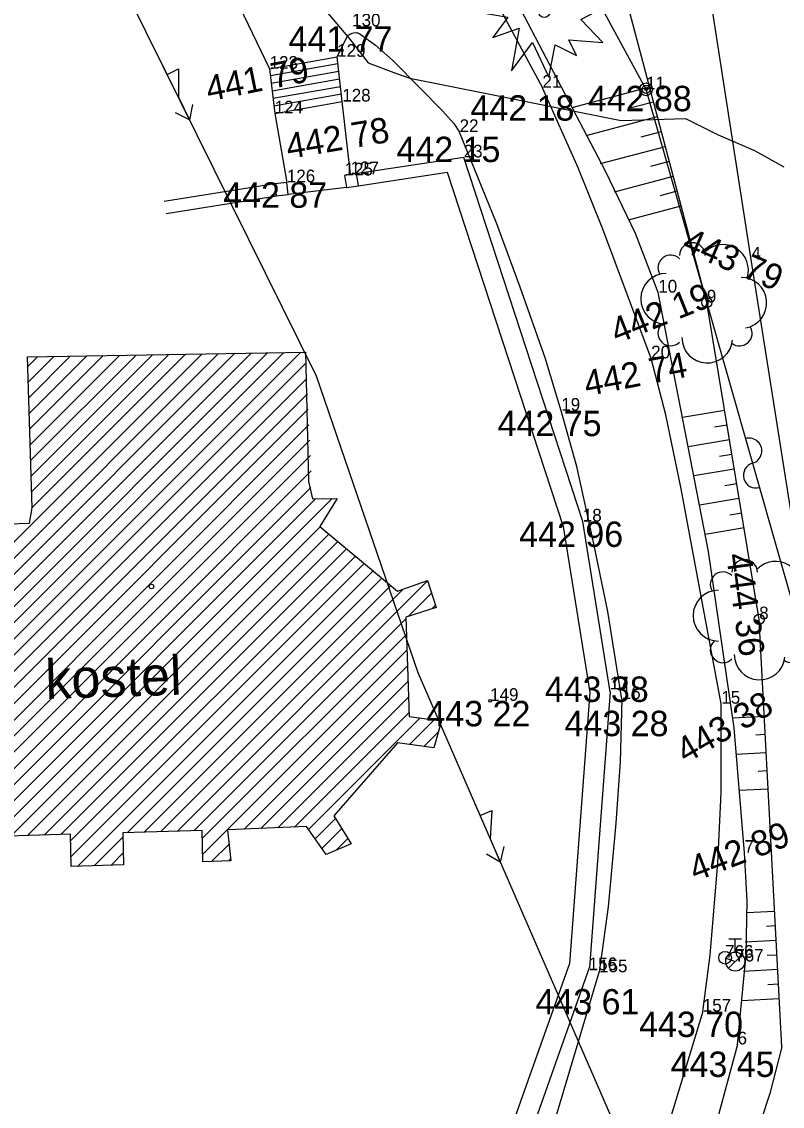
# Model space of a CAD drawing. Extents: x -559180 to -551373, y -1076947 to -1072071.
# Drawn here: x -553895.22 to -553865.28, y -1074407.72 to -1074365.03 of the extents above; entities that cross this region are included whole.
import ezdxf

# ---------------------------------------------------------------- set-up
doc = ezdxf.new("R2010")
doc.units = 0
for name, color, linetype in [('12_PLOTY', 7, 'Continuous'), ('13_PLOTY', 7, 'Continuous'), ('14_BUDOVY', 7, 'Continuous'), ('17_KOMUNIKACE', 7, 'Continuous'), ('18_POLOHOPIS', 7, 'Continuous'), ('1_VODA_ZN', 7, 'Continuous'), ('20_EL_ZN', 7, 'Continuous'), ('26_SRAFY', 7, 'Continuous'), ('27_HRANA_PATA', 7, 'Continuous'), ('2_VODOVOD', 7, 'Continuous'), ('30_SDEL_ZN', 7, 'Continuous'), ('31_SDELOVACI', 7, 'Continuous'), ('32', 7, 'Continuous'), ('34_ZELEN', 7, 'Continuous'), ('3_BODY', 7, 'Continuous'), ('47_ZN_STAV_OBJ$', 7, 'Continuous'), ('52_POPIS_UCELOVY', 7, 'Continuous'), ('6_VYSKY', 7, 'Continuous'), ('NNnadzemní', 7, 'Continuous')]:
    doc.layers.add(name, color=color, linetype=linetype)

# ---------------------------------------------------------------- blocks, each defined once
blk = doc.blocks.new('T')
at = {"layer": '6_VYSKY'}
blk.add_circle((0, 0), 0.05, dxfattribs=at)
blk = doc.blocks.new('STLS')
at = {"layer": '34_ZELEN'}
blk.add_circle((0, 0), 0.2, dxfattribs=at)
for centre, radius, start, end in [((-0.571, 1.853), 0.5, 0, 180), ((0.636, 1.281), 1, 341.2293, 135), ((-1.425, 1.366), 0.5, 45, 210.4326), ((-1.599, 0.146), 1, 90, 270), ((1.356, -0.015), 1, 279.53, 90), ((-1.424, -1.207), 0.5, 135, 315), ((1.283, -1.208), 0.5, 234.3777, 31.0479), ((0.019, -1.381), 1, 180, 353.8403)]:
    blk.add_arc(centre, radius, start, end, dxfattribs=at)
blk = doc.blocks.new('SLT')
at = {"layer": '30_SDEL_ZN'}
for radius in [0.25, 0.158, 0.05]:
    blk.add_circle((0, 0), radius, dxfattribs=at)
blk = doc.blocks.new('STJS')
at = {"layer": '34_ZELEN'}
blk.add_lwpolyline([(-2.667, 0), (-1.434, -0.215), (-2.02, -1.011), (-0.988, -0.641), (-1.295, -2.32), (-0.458, -1.21), (0.184, -2.576), (0.435, -1.296), (1.271, -1.723), (0.966, -1.096), (2.303, -1.211), (1.439, -0.299), (1.996, -0.015), (1.522, 0.212), (2.444, 0.867), (1.132, 0.752), (1.606, 1.721), (0.63, 1.237), (0.407, 2.688), (-0.206, 1.579), (-0.765, 2.403), (-0.904, 1.408), (-1.769, 1.607), (-1.295, 0.582), (-2.667, 0)], dxfattribs=at)
blk.add_circle((0, 0), 0.22, dxfattribs=at)
blk = doc.blocks.new('BZ')
at = {"layer": '47_ZN_STAV_OBJ$'}
blk.add_circle((0, 0), 0.0875, dxfattribs=at)
blk = doc.blocks.new('SV')
at = {"layer": '1_VODA_ZN'}
blk.add_circle((0, 0), 0.25, dxfattribs=at)
blk = doc.blocks.new('HYP')
at = {"layer": '1_VODA_ZN'}
for p, q in [((-0.25, 0.9), (0.25, 0.9)), ((0, 0.375), (0, 0.9)), ((-0.265, -0.265), (0.265, 0.265))]:
    blk.add_line(p, q, dxfattribs=at)
blk.add_circle((0, 0), 0.375, dxfattribs=at)
blk = doc.blocks.new('POINT_DISPLAY')
blk.add_line((0, 0), (0, 0))
blk = doc.blocks.new('ELNN')
at = {"layer": '20_EL_ZN'}
for p, q in [((0.5, 0), (0.5, 0.5)), ((0.5, 0.5), (1.5, 0)), ((0, 0), (0.5, 0)), ((1.5, 0), (2.5, 0))]:
    blk.add_line(p, q, dxfattribs=at)
blk.add_lwpolyline([(2, 0.375), (2.5, 0), (2, -0.375)], dxfattribs=at)
blk = doc.blocks.new('SDEN')
at = {"layer": '30_SDEL_ZN'}
for centre, start, end in [((0.5, 0), 359.9999, 179.9999), ((1.5, 0), 179.9999, 359.9999)]:
    blk.add_arc(centre, 0.5, start, end, dxfattribs=at)

msp = doc.modelspace()

# ---------------------------------------------------------------- linework, layer by layer
at = {"layer": '12_PLOTY'}
for p, q in [((-553866.5, -1074374.39), (-553869.35, -1074356.07)), ((-553877.82, -1074370.37), (-553882.511, -1074371.08)), ((-553873.13, -1074384.7), (-553877.82, -1074370.37)), ((-553881.964, -1074371.482), (-553878.47, -1074370.953)), ((-553878.47, -1074370.953), (-553873.909, -1074384.891)), ((-553884.78, -1074371.35), (-553885.257, -1074371.407)), ((-553884.723, -1074371.827), (-553884.78, -1074371.35)), ((-553882.511, -1074371.08), (-553882.439, -1074371.555)), ((-553881.964, -1074371.483), (-553882.036, -1074371.008)), ((-553885.257, -1074371.407), (-553889.61, -1074372.107)), ((-553885.257, -1074371.407), (-553885.2, -1074371.884)), ((-553882.439, -1074371.555), (-553884.723, -1074371.827)), ((-553882.439, -1074371.555), (-553881.964, -1074371.483)), ((-553889.533, -1074372.58), (-553885.18, -1074371.88)), ((-553885.2, -1074371.884), (-553884.723, -1074371.827)), ((-553862.81, -1074397.87), (-553866.5, -1074374.39)), ((-553873.909, -1074384.891), (-553872.859, -1074391.436)), ((-553872.054, -1074391.407), (-553873.13, -1074384.7)), ((-553872.859, -1074391.436), (-553873.654, -1074402.092)), ((-553872.054, -1074391.407), (-553872.864, -1074402.259)), ((-553873.654, -1074402.092), (-553875.936, -1074408.528)), ((-553875.18, -1074408.79), (-553872.864, -1074402.259))]:
    msp.add_line(p, q, dxfattribs=at)
at = {"layer": '13_PLOTY'}
for p, q in [((-553883.79, -1074363.95), (-553882.3, -1074365.72)), ((-553882.3, -1074365.72), (-553881.58, -1074366.65)), ((-553881.58, -1074366.65), (-553880.47, -1074367.07)), ((-553880.47, -1074367.07), (-553879.94, -1074367.25)), ((-553879.94, -1074367.25), (-553871.62, -1074368.92)), ((-553871.62, -1074368.92), (-553869.09, -1074368.84)), ((-553869.09, -1074368.84), (-553867.81, -1074369.48)), ((-553867.81, -1074369.48), (-553866.37, -1074370.1)), ((-553866.37, -1074370.1), (-553865.22, -1074370.74))]:
    msp.add_line(p, q, dxfattribs=at)
at = {"layer": '14_BUDOVY'}
for p, q in [((-553894.99, -1074378.22), (-553884.05, -1074378.04)), ((-553894.81, -1074384.16), (-553894.99, -1074378.22)), ((-553884.05, -1074378.04), (-553883.93, -1074383.13)), ((-553883.93, -1074383.13), (-553883.77, -1074383.81)), ((-553894.91, -1074384.77), (-553894.81, -1074384.16)), ((-553883.77, -1074383.81), (-553882.8, -1074383.79)), ((-553882.8, -1074383.79), (-553883.48, -1074384.9)), ((-553898.36, -1074384.85), (-553894.91, -1074384.77)), ((-553883.48, -1074384.9), (-553880.42, -1074387.44)), ((-553880.42, -1074387.44), (-553879.25, -1074387.02)), ((-553879.25, -1074387.02), (-553878.91, -1074388.09)), ((-553878.91, -1074388.09), (-553880.1, -1074388.47)), ((-553880.1, -1074388.47), (-553879.97, -1074392.38)), ((-553879.97, -1074392.38), (-553878.7, -1074392.54)), ((-553878.7, -1074392.54), (-553879, -1074393.61)), ((-553880.42, -1074393.41), (-553882.93, -1074396.29)), ((-553879, -1074393.61), (-553880.42, -1074393.41)), ((-553882.93, -1074396.29), (-553882.25, -1074397.38)), ((-553893.3, -1074397.01), (-553897.72, -1074397.15)), ((-553893.27, -1074398.28), (-553893.3, -1074397.01)), ((-553888.12, -1074396.86), (-553891.24, -1074396.95)), ((-553891.24, -1074396.95), (-553891.21, -1074398.21)), ((-553888.09, -1074398.1), (-553888.12, -1074396.86)), ((-553884.01, -1074396.71), (-553887.12, -1074396.83)), ((-553887.12, -1074396.83), (-553886.98, -1074398.05)), ((-553883.23, -1074397.81), (-553884.01, -1074396.71)), ((-553882.25, -1074397.38), (-553883.23, -1074397.81)), ((-553891.21, -1074398.21), (-553893.27, -1074398.28)), ((-553886.98, -1074398.05), (-553888.09, -1074398.1))]:
    msp.add_line(p, q, dxfattribs=at)
at = {"layer": '17_KOMUNIKACE'}
for p, q in [((-553886.93, -1074363.83), (-553885.46, -1074366.88)), ((-553882.8, -1074366.41), (-553882.395, -1074365.585)), ((-553875.02, -1074410.93), (-553872.49, -1074402.44)), ((-553868.41, -1074403.99), (-553875.72, -1074428))]:
    msp.add_line(p, q, dxfattribs=at)
for points in [[(-553881.9, -1074355.85), (-553880.353, -1074358.176), (-553878.58, -1074360.965), (-553876.468, -1074364.388), (-553874.72, -1074367.63)], [(-553882.395, -1074365.585), (-553882.371, -1074365.563), (-553882.345, -1074365.546), (-553882.277, -1074365.506), (-553882.242, -1074365.492), (-553882.211, -1074365.48), (-553882.153, -1074365.464), (-553882.085, -1074365.459), (-553882.023, -1074365.464), (-553881.991, -1074365.472), (-553881.959, -1074365.484), (-553881.933, -1074365.494), (-553881.904, -1074365.511)], [(-553881.904, -1074365.511), (-553881.294, -1074365.955), (-553880.618, -1074366.547), (-553879.542, -1074367.625), (-553878.655, -1074368.533), (-553878.211, -1074369.04), (-553877.98, -1074369.37)], [(-553870.44, -1074378.28), (-553872.338, -1074373.189), (-553873.309, -1074370.779), (-553874.72, -1074367.63)], [(-553873.98, -1074380.34), (-553874.619, -1074378.262), (-553875.591, -1074375.472), (-553876.52, -1074372.978), (-553877.98, -1074369.37)], [(-553867.68, -1074391.87), (-553869.255, -1074383.419), (-553869.867, -1074380.502), (-553870.44, -1074378.28)], [(-553871.6, -1074391.69), (-553872.148, -1074388.238), (-553872.698, -1074385.575), (-553873.373, -1074382.531), (-553873.98, -1074380.34)], [(-553871.6, -1074391.69), (-553871.663, -1074394.157), (-553871.832, -1074396.567), (-553872.128, -1074399.864), (-553872.49, -1074402.44)], [(-553868.41, -1074403.99), (-553868.114, -1074401.767), (-553867.819, -1074398.131), (-553867.692, -1074395.383), (-553867.68, -1074391.87)]]:
    msp.add_lwpolyline(points, dxfattribs=at)
at = {"layer": '18_POLOHOPIS'}
for p, q in [((-553885.46, -1074366.88), (-553882.8, -1074366.41)), ((-553885.43, -1074367.146), (-553882.77, -1074366.676)), ((-553882.6, -1074368.17), (-553882.8, -1074366.41)), ((-553885.46, -1074366.88), (-553885.26, -1074368.64)), ((-553885.396, -1074367.445), (-553882.736, -1074366.975)), ((-553885.362, -1074367.743), (-553882.702, -1074367.273)), ((-553885.328, -1074368.043), (-553882.668, -1074367.573)), ((-553885.294, -1074368.341), (-553882.634, -1074367.871)), ((-553885.26, -1074368.64), (-553882.6, -1074368.17)), ((-553882.27, -1074371.03), (-553882.6, -1074368.17)), ((-553885.26, -1074368.64), (-553884.78, -1074371.35))]:
    msp.add_line(p, q, dxfattribs=at)
at = {"layer": '26_SRAFY'}
for p, q in [((-553873.553, -1074368.401), (-553870.499, -1074367.592)), ((-553871.223, -1074368.41), (-553870.344, -1074368.177)), ((-553872.997, -1074369.507), (-553870.189, -1074368.763)), ((-553870.839, -1074369.561), (-553870.034, -1074369.348)), ((-553872.441, -1074370.612), (-553869.878, -1074369.933)), ((-553870.455, -1074370.712), (-553869.723, -1074370.518)), ((-553871.885, -1074371.718), (-553869.568, -1074371.104)), ((-553870.071, -1074371.863), (-553869.413, -1074371.689)), ((-553871.329, -1074372.823), (-553869.258, -1074372.274)), ((-553869.211, -1074380.59), (-553867.55, -1074380.316)), ((-553867.948, -1074380.975), (-553867.455, -1074380.894)), ((-553868.988, -1074381.741), (-553867.359, -1074381.472)), ((-553867.748, -1074382.13), (-553867.264, -1074382.05)), ((-553868.765, -1074382.891), (-553867.168, -1074382.628)), ((-553867.547, -1074383.284), (-553867.073, -1074383.206)), ((-553868.543, -1074384.042), (-553866.977, -1074383.784)), ((-553867.347, -1074384.438), (-553866.882, -1074384.362)), ((-553868.32, -1074385.193), (-553866.786, -1074384.939)), ((-553867.229, -1074392.427), (-553865.988, -1074392.361)), ((-553866.315, -1074393.095), (-553865.951, -1074393.076)), ((-553867.1, -1074393.853), (-553865.913, -1074393.79)), ((-553866.223, -1074394.523), (-553865.875, -1074394.504)), ((-553866.971, -1074395.278), (-553865.837, -1074395.218)), ((-553866.674, -1074400.089), (-553865.583, -1074400.031)), ((-553865.899, -1074400.622), (-553865.553, -1074400.604)), ((-553866.742, -1074401.241), (-553865.522, -1074401.177)), ((-553865.877, -1074401.77), (-553865.492, -1074401.75)), ((-553866.81, -1074402.394), (-553865.462, -1074402.322)), ((-553865.855, -1074402.918), (-553865.431, -1074402.895)), ((-553866.879, -1074403.546), (-553865.401, -1074403.468))]:
    msp.add_line(p, q, dxfattribs=at)
at = {"layer": '27_HRANA_PATA'}
for p, q in [((-553868.25, -1074376.08), (-553872.2, -1074361.17)), ((-553866.19, -1074388.55), (-553868.25, -1074376.08)), ((-553865.3, -1074405.38), (-553866.19, -1074388.55)), ((-553867.04, -1074405.28), (-553870.755, -1074419.063))]:
    msp.add_line(p, q, dxfattribs=at)
for points in [[(-553870.16, -1074375.69), (-553871.059, -1074373.367), (-553872.242, -1074370.915), (-553876, -1074363.71)], [(-553866.77, -1074397.74), (-553867.172, -1074392.817), (-553868.186, -1074385.883), (-553870.16, -1074375.69)], [(-553867.04, -1074405.28), (-553866.708, -1074401.739), (-553866.665, -1074399.625), (-553866.77, -1074397.74)], [(-553865.3, -1074405.38), (-553865.769, -1074407.207), (-553866.426, -1074409.205), (-553870.755, -1074419.063)]]:
    msp.add_lwpolyline(points, dxfattribs=at)
at = {"layer": '2_VODOVOD'}
msp.add_line((-553867.53, -1074401.87), (-553867.13, -1074402.02), dxfattribs=at)
at = {"layer": '31_SDELOVACI'}
for p, q in [((-553870.64, -1074367.69), (-553888.92, -1074334.05)), ((-553862.21, -1074397.27), (-553870.64, -1074367.69))]:
    msp.add_line(p, q, dxfattribs=at)
at = {"layer": '32'}
for p, q in [((-553907.444, -1074397.423), (-553888.129, -1074378.107)), ((-553906.791, -1074397.406), (-553887.482, -1074378.096)), ((-553906.138, -1074397.389), (-553886.835, -1074378.086)), ((-553905.484, -1074397.372), (-553886.188, -1074378.075)), ((-553904.831, -1074397.355), (-553885.541, -1074378.065)), ((-553904.178, -1074397.338), (-553884.894, -1074378.054)), ((-553903.86, -1074397.657), (-553884.247, -1074378.043)), ((-553894.979, -1074378.593), (-553894.6, -1074378.214)), ((-553894.96, -1074379.21), (-553893.952, -1074378.203)), ((-553894.941, -1074379.828), (-553893.305, -1074378.192)), ((-553894.923, -1074380.446), (-553892.658, -1074378.182)), ((-553894.904, -1074381.063), (-553892.011, -1074378.171)), ((-553894.885, -1074381.681), (-553891.364, -1074378.16)), ((-553894.866, -1074382.299), (-553890.717, -1074378.15)), ((-553894.848, -1074382.917), (-553890.07, -1074378.139)), ((-553894.829, -1074383.534), (-553889.423, -1074378.128)), ((-553894.81, -1074384.152), (-553888.776, -1074378.118)), ((-553903.824, -1074398.257), (-553884.029, -1074378.462)), ((-553903.664, -1074398.733), (-553884, -1074379.069)), ((-553903.251, -1074398.957), (-553883.97, -1074379.675)), ((-553902.838, -1074399.18), (-553883.94, -1074380.282)), ((-553902.425, -1074399.404), (-553883.91, -1074380.889)), ((-553902.012, -1074399.627), (-553883.881, -1074381.495)), ((-553901.38, -1074399.631), (-553883.851, -1074382.102)), ((-553900.741, -1074399.628), (-553883.821, -1074382.709)), ((-553897.623, -1074397.147), (-553883.838, -1074383.362)), ((-553896.966, -1074397.126), (-553883.647, -1074383.807)), ((-553896.309, -1074397.105), (-553882.997, -1074383.794)), ((-553895.651, -1074397.084), (-553883.473, -1074384.906)), ((-553894.994, -1074397.064), (-553883.125, -1074385.195)), ((-553894.337, -1074397.043), (-553882.777, -1074385.483)), ((-553893.68, -1074397.022), (-553882.43, -1074385.772)), ((-553893.294, -1074397.273), (-553882.082, -1074386.061)), ((-553893.279, -1074397.894), (-553881.734, -1074386.349)), ((-553893.02, -1074398.272), (-553881.386, -1074386.638)), ((-553891.057, -1074396.945), (-553881.039, -1074386.927)), ((-553889.091, -1074396.888), (-553879.243, -1074387.041)), ((-553890.401, -1074396.926), (-553880.691, -1074387.215)), ((-553889.746, -1074396.907), (-553880.2, -1074387.361)), ((-553880.007, -1074388.44), (-553879.09, -1074387.524)), ((-553879.072, -1074388.142), (-553878.937, -1074388.006)), ((-553888.436, -1074396.869), (-553880.098, -1074388.531)), ((-553888.112, -1074397.182), (-553880.077, -1074389.147)), ((-553888.097, -1074397.803), (-553880.057, -1074389.763)), ((-553886.462, -1074396.805), (-553880.037, -1074390.379)), ((-553885.8, -1074396.779), (-553880.016, -1074390.995)), ((-553885.138, -1074396.754), (-553879.996, -1074391.611)), ((-553884.476, -1074396.728), (-553879.975, -1074392.227)), ((-553883.932, -1074396.82), (-553879.545, -1074392.434)), ((-553879.951, -1074393.476), (-553878.98, -1074392.505)), ((-553879.394, -1074393.555), (-553878.825, -1074392.986)), ((-553883.668, -1074397.193), (-553882.867, -1074396.391)), ((-553883.404, -1074397.565), (-553882.622, -1074396.783)), ((-553892.361, -1074398.249), (-553891.236, -1074397.124)), ((-553887.742, -1074398.084), (-553887.055, -1074397.398)), ((-553882.843, -1074397.64), (-553882.378, -1074397.175)), ((-553891.702, -1074398.227), (-553891.221, -1074397.745)), ((-553887.075, -1074398.054), (-553886.989, -1074397.968))]:
    msp.add_line(p, q, dxfattribs=at)
at = {"layer": 'NNnadzemní'}
for p, q in [((-553892.421, -1074361.184), (-553883.628, -1074378.966)), ((-553883.628, -1074378.966), (-553879.628, -1074390.643)), ((-553879.628, -1074390.643), (-553868.48, -1074416.24))]:
    msp.add_line(p, q, dxfattribs=at)

# ---------------------------------------------------------------- block references
at = {"layer": '1_VODA_ZN'}
for name, p in [('POINT_DISPLAY', (-553882.21, -1074365.21)), ('POINT_DISPLAY', (-553882.8, -1074366.41)), ('POINT_DISPLAY', (-553885.46, -1074366.88)), ('POINT_DISPLAY', (-553874.72, -1074367.63)), ('POINT_DISPLAY', (-553870.64, -1074367.69)), ('POINT_DISPLAY', (-553882.6, -1074368.17)), ('POINT_DISPLAY', (-553885.26, -1074368.64)), ('POINT_DISPLAY', (-553874.276, -1074369.031)), ('POINT_DISPLAY', (-553877.98, -1074369.37)), ('POINT_DISPLAY', (-553877.82, -1074370.37)), ('POINT_DISPLAY', (-553884.78, -1074371.35)), ('POINT_DISPLAY', (-553882.51, -1074371.08)), ('POINT_DISPLAY', (-553882.27, -1074371.03)), ('POINT_DISPLAY', (-553866.5, -1074374.39)), ('POINT_DISPLAY', (-553870.16, -1074375.69)), ('POINT_DISPLAY', (-553868.25, -1074376.08)), ('POINT_DISPLAY', (-553870.44, -1074378.28)), ('POINT_DISPLAY', (-553873.98, -1074380.34)), ('POINT_DISPLAY', (-553873.13, -1074384.7)), ('POINT_DISPLAY', (-553866.19, -1074388.55)), ('POINT_DISPLAY', (-553868.284, -1074389.478)), ('POINT_DISPLAY', (-553868.284, -1074389.478)), ('POINT_DISPLAY', (-553868.28, -1074389.48)), ('POINT_DISPLAY', (-553872.07, -1074391.31)), ('POINT_DISPLAY', (-553876.78, -1074391.76)), ('POINT_DISPLAY', (-553871.6, -1074391.69)), ('POINT_DISPLAY', (-553867.68, -1074391.87)), ('POINT_DISPLAY', (-553866.77, -1074397.74)), ('HYP', (-553867.13, -1074402.02)), ('SV', (-553867.53, -1074401.87)), ('POINT_DISPLAY', (-553867.53, -1074401.87)), ('POINT_DISPLAY', (-553867.13, -1074402.02)), ('POINT_DISPLAY', (-553872.9, -1074402.36)), ('POINT_DISPLAY', (-553872.49, -1074402.44)), ('POINT_DISPLAY', (-553868.41, -1074403.99)), ('POINT_DISPLAY', (-553867.04, -1074405.28)), ('POINT_DISPLAY', (-553865.3, -1074405.38))]:
    msp.add_blockref(name, p, dxfattribs=at)
at = {"layer": '20_EL_ZN'}
for p, xscale, yscale, rotation in [((-553889.716, -1074366.655), 1.000001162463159, 1.000001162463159, -63.68802430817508), ((-553877.377, -1074395.812), 1.0000012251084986, 1.0000012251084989, -66.4658602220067)]:
    msp.add_blockref('ELNN', p, dxfattribs=dict(at, xscale=xscale, yscale=yscale, rotation=rotation))
at = {"layer": '30_SDEL_ZN'}
msp.add_blockref('SLT', (-553870.64, -1074367.69), dxfattribs=at)
at = {"layer": '30_SDEL_ZN', "xscale": 1.000000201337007, "yscale": 1.000000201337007, "rotation": 105.90687838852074}
msp.add_blockref('SDEN', (-553866.174, -1074383.361), dxfattribs=at)
at = {"layer": '34_ZELEN'}
for name, p in [('STJS', (-553874.65, -1074364.64)), ('STLS', (-553868.25, -1074376.08)), ('STLS', (-553866.19, -1074388.55))]:
    msp.add_blockref(name, p, dxfattribs=at)
at = {"layer": '47_ZN_STAV_OBJ$'}
msp.add_blockref('BZ', (-553890.109, -1074387.257), dxfattribs=at)
at = {"layer": '6_VYSKY'}
msp.add_blockref('T', (-553876.78, -1074391.76), dxfattribs=at)
msp.add_blockref('T', (-553876.78, -1074391.76), dxfattribs=at)

# ---------------------------------------------------------------- texts
at = {"layer": '3_BODY'}
for s, p in [('130', (-553882.21, -1074365.21)), ('129', (-553882.8, -1074366.41)), ('123', (-553885.46, -1074366.88)), ('21', (-553874.72, -1074367.63)), ('11', (-553870.64, -1074367.69)), ('128', (-553882.6, -1074368.17)), ('124', (-553885.26, -1074368.64)), ('22', (-553877.98, -1074369.37)), ('23', (-553877.82, -1074370.37)), ('127', (-553882.27, -1074371.03)), ('126', (-553884.78, -1074371.35)), ('125', (-553882.51, -1074371.08)), ('4', (-553866.5, -1074374.39)), ('10', (-553870.16, -1074375.69)), ('9', (-553868.25, -1074376.08)), ('20', (-553870.44, -1074378.28)), ('19', (-553873.98, -1074380.34)), ('18', (-553873.13, -1074384.7)), ('8', (-553866.19, -1074388.55)), ('17', (-553872.07, -1074391.31)), ('149', (-553876.78, -1074391.76)), ('16', (-553871.6, -1074391.69)), ('15', (-553867.68, -1074391.87)), ('7', (-553866.77, -1074397.74)), ('766', (-553867.53, -1074401.87)), ('767', (-553867.13, -1074402.02)), ('156', (-553872.9, -1074402.36)), ('155', (-553872.49, -1074402.44)), ('157', (-553868.41, -1074403.99)), ('6', (-553867.04, -1074405.28))]:
    msp.add_text(s, height=0.5, dxfattribs=at).set_placement(p)
at = {"layer": '52_POPIS_UCELOVY'}
msp.add_text('kostel', height=1.536, rotation=1.8142, dxfattribs=at).set_placement((-553894.265, -1074391.684))
at = {"layer": '6_VYSKY'}
for s, p in [('441 77', (-553884.715, -1074366.21)), ('442 88', (-553872.934, -1074368.551)), ('442 18', (-553877.553, -1074368.921)), ('442 15', (-553880.465, -1074370.554)), ('442 87', (-553887.285, -1074372.35)), ('442 75', (-553876.485, -1074381.34)), ('442 96', (-553875.635, -1074385.7)), ('443 38', (-553874.626, -1074391.8)), ('443 22', (-553879.285, -1074392.76)), ('443 28', (-553873.85, -1074393.149)), ('443 61', (-553874.995, -1074404.103)), ('443 70', (-553870.915, -1074404.99)), ('443 45', (-553869.673, -1074406.561))]:
    msp.add_text(s, height=1, dxfattribs=at).set_placement(p)
for s, rotation, p in [('441 79', 11.3387, (-553887.858, -1074368.171)), ('442 78', 9.6179, (-553884.722, -1074370.436)), ('443 79', 336.6075, (-553869.286, -1074374.024)), ('442 19', 21.7242, (-553871.791, -1074377.713)), ('442 74', 10.9273, (-553872.981, -1074379.772)), ('444 36', 277.6468, (-553867.492, -1074386.006)), ('443 38', 30.2768, (-553869.08, -1074394.247)), ('442 89', 21.0916, (-553868.704, -1074398.878))]:
    msp.add_text(s, height=1, rotation=rotation, dxfattribs=at).set_placement(p)

doc.saveas('drawing.dxf')
